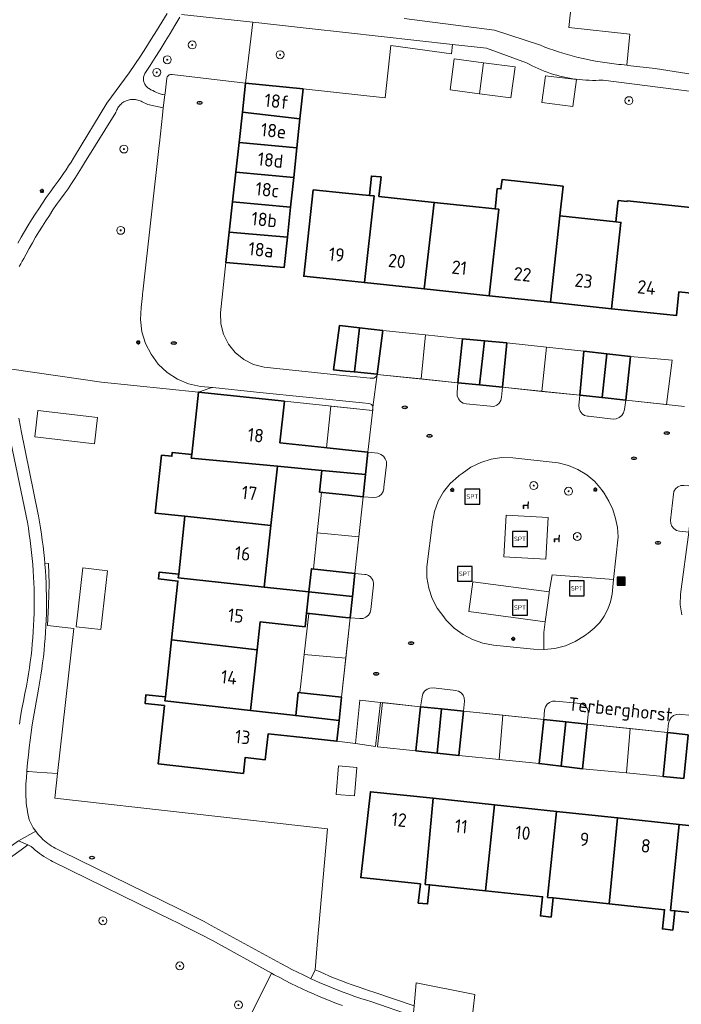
# Model space of a CAD drawing. Header units: metres. Extents: x 152610 to 160096, y 456114 to 462495.
# Tile 416 of 656: x 157108 to 157174, y 460548 to 460647. Entities that reach past the tile are written whole.
import ezdxf
from ezdxf.enums import TextEntityAlignment as Align

# ---------------------------------------------------------------- set-up
doc = ezdxf.new("R2010")
doc.units = ezdxf.units.M
doc.header["$LTSCALE"] = 0.5
doc.layers.get('0').update_dxf_attribs({"linetype": 'CONTINUOUS'})
for name, color, linetype, lineweight in [('B-PV-GR-BEPLANTING_CULTUUR_BODEMBEDEKKER-GV', 251, 'CONTINUOUS', 18), ('B-PV-GR-BEPLANTING_CULTUUR_BOSPLANTSOEN-GV', 251, 'CONTINUOUS', 18), ('B-PV-GR-BEPLANTING_CULTUUR_HEESTERS-GV', 251, 'CONTINUOUS', 18), ('B-PV-GR-BOOM-S', 251, 'CONTINUOUS', 25), ('B-PV-GR-HAAG-GV', 251, 'CONTINUOUS', 13), ('B-PV-IE-MEUBILAIR-S', 251, 'CONTINUOUS', 25), ('B-PV-IE-MEUBILAIR_WEGMEUBILAIR-S', 251, 'CONTINUOUS', 25), ('B-PV-IE-MEUBILAIR_WEGMEUBILAIR_AFVALBAK-S', 251, 'CONTINUOUS', 25), ('B-PV-OG-BEBOUWING-GV', 6, 'CONTINUOUS', 35), ('B-PV-OG-BEBOUWING-T18', 1, 'CONTINUOUS', 18), ('B-PV-OG-BEBOUWING_OVERBOUWING-GV', 251, 'CONTINUOUS', 18), ('B-PV-OG-BEBOUWING_SCHUUR-GV', 251, 'CONTINUOUS', 18), ('B-PV-OG-TERREIN_BEGROEID-GV', 251, 'CONTINUOUS', 18), ('B-PV-OG-TOPOGRAFIE-T18', 1, 'CONTINUOUS', 18), ('B-PV-VH-GESLOTENVERHARDING_KUNSTSTOF-GV', 251, 'CONTINUOUS', 18), ('B-PV-VH-ONVERHARD-GV', 251, 'CONTINUOUS', 18), ('B-PV-VH-ONVERHARD_ZAND-GV', 251, 'CONTINUOUS', 18), ('B-PV-VH-OPENVERHARDING_BETONSTRAATSTEEN-GV', 251, 'CONTINUOUS', 18), ('B-PV-VH-OPENVERHARDING_TEGEL-GV', 251, 'CONTINUOUS', 18)]:
    doc.layers.add(name, color=color, linetype=linetype, lineweight=lineweight)
doc.styles.add('NLCS-ISO', font='NLCS-ISO.ttf')
doc.styles.add('NLCS-ISO-M750-T18', font='NLCS-ISO.ttf', dxfattribs={"height": 1.35})

# ---------------------------------------------------------------- blocks, each defined once
blk = doc.blocks.new('SIE-WEG_AFVALBAK-SO')
h = blk.add_hatch(color=256)
h.dxf.hatch_style = 1
h.paths.add_polyline_path([(-1.5, -1.5), (1.5, -1.5), (1.5, 1.5), (-1.5, 1.5)])
for points in [[(-2, -2), (2, -2), (2, 2), (-2, 2)], [(-1.5, -1.5), (1.5, -1.5), (1.5, 1.5), (-1.5, 1.5)]]:
    blk.add_lwpolyline(points, close=True)
blk = doc.blocks.new('SIE-MEUBILAIR_PAAL_LICHTMAST-SO')
for points in [[(-0.62, 0), (-1, 0)], [(-0.71, 0.71), (-0.44, 0.44)], [(0, 1), (0, 0.62)], [(0.44, 0.44), (0.71, 0.71)], [(1, 0), (0.62, 0)], [(-0.71, -0.71), (-0.44, -0.44)], [(0, -0.62), (0, -1)], [(0.44, -0.44), (0.71, -0.71)]]:
    blk.add_lwpolyline(points)
blk.add_circle((0, 0), 0.5)
blk = doc.blocks.new('SIE-MEUBILAIR_PUT_RIOOLPUT-SO')
blk.add_ellipse((0, 0), major_axis=(1.25, 0), ratio=0.54)
at = {"style": 'NLCS-ISO'}
blk.add_text('ri', height=0.75, dxfattribs=at).set_placement((-0.04, 0.07), align=Align.MIDDLE_CENTER)
blk = doc.blocks.new('SIE-WEG_ZITBANK-SO')
at = {"color": 0, "linetype": 'ByBlock', "lineweight": 18}
blk.add_lwpolyline([(-0.91, -1.63), (-0.91, -0.2), (1.09, -0.2), (1.09, -1.63), (1.29, -1.63), (1.29, -0.21), (1.54, 1.78), (1.33, 1.78), (1.11, 0), (-1.11, 0), (-1.11, -1.63)], close=True, dxfattribs=at)
blk = doc.blocks.new('SIE-WEG_SPEELTOESTEL-SO')
at = {"flags": 128}
blk.add_lwpolyline([(-3.75, -3.75), (3.75, -3.75), (3.75, 3.75), (-3.75, 3.75)], close=True, dxfattribs=at)
at = {"style": 'NLCS-ISO'}
blk.add_text('SPT', height=2.25, dxfattribs=at).set_placement((0, 0), align=Align.MIDDLE_CENTER)
blk = doc.blocks.new('SGR-BOOM_GBKN-SO')
at = {"linetype": 'ByBlock', "lineweight": 18}
h = blk.add_hatch(color=0, dxfattribs=at)
h.dxf.hatch_style = 1
edge = h.paths.add_edge_path()
edge.add_arc((0, 0), 0.25, 0, 360)
at = {"color": 0, "linetype": 'ByBlock', "lineweight": 18}
for radius in [2, 0.25]:
    blk.add_circle((0, 0), radius, dxfattribs=at)
at = {"color": 0, "linetype": 'ByBlock', "lineweight": 18, "style": 'NLCS-ISO'}
blk.add_attdef('SOORT', (2.5, 0), '', height=1.5, dxfattribs=at)

msp = doc.modelspace()

# ---------------------------------------------------------------- linework, layer by layer
at = {"layer": 'B-PV-GR-BEPLANTING_CULTUUR_BODEMBEDEKKER-GV', "flags": 128}
for points in [[(157153.905, 460610.454), (157151.735, 460610.679), (157151.65, 460609.681), (157151.66, 460609.354), (157151.777, 460609.049), (157151.988, 460608.799), (157152.269, 460608.632), (157152.572, 460608.569), (157155.332, 460608.289), (157155.637, 460608.406), (157155.888, 460608.616), (157156.055, 460608.897), (157156.122, 460609.217), (157156.207, 460610.216)], [(157166.211, 460609.182), (157163.98, 460609.413), (157163.887, 460608.396), (157163.904, 460608.089), (157164.013, 460607.802), (157164.206, 460607.563), (157164.462, 460607.394), (157164.759, 460607.313), (157164.853, 460607.303), (157167.324, 460607.003), (157167.644, 460607.035), (157167.946, 460607.188), (157168.194, 460607.387), (157168.367, 460607.654), (157168.482, 460607.982), (157168.591, 460608.937)], [(157143.683, 460603.587), (157142.687, 460603.695), (157142.446, 460601.458), (157142.205, 460599.215), (157143.24, 460599.124), (157143.542, 460599.162), (157143.819, 460599.286), (157144.048, 460599.487), (157144.207, 460599.746), (157144.283, 460600.04), (157144.298, 460600.186), (157144.562, 460602.43), (157144.547, 460602.741), (157144.438, 460603.034), (157144.244, 460603.278), (157143.985, 460603.451)], [(157175.432, 460600.273), (157174.447, 460600.353), (157174.134, 460600.329), (157173.844, 460600.209), (157173.606, 460600.005), (157173.442, 460599.737), (157173.383, 460599.486), (157173.1, 460596.848), (157173.119, 460596.538), (157173.232, 460596.249), (157173.426, 460596.007), (157173.685, 460595.835), (157173.983, 460595.75), (157174.934, 460595.639), (157175.186, 460597.991)], [(157142.366, 460591.407), (157141.377, 460591.51), (157141.128, 460589.188), (157140.897, 460587.04), (157141.887, 460586.968), (157142.201, 460586.987), (157142.493, 460587.102), (157142.735, 460587.303), (157142.904, 460587.568), (157142.981, 460587.873), (157143.25, 460590.316), (157143.257, 460590.404), (157143.255, 460590.492), (157143.246, 460590.58), (157143.229, 460590.667), (157143.204, 460590.752), (157143.171, 460590.834), (157143.131, 460590.913), (157143.085, 460590.988), (157143.031, 460591.058), (157142.972, 460591.124), (157142.907, 460591.183), (157142.836, 460591.237), (157142.761, 460591.284), (157142.683, 460591.324), (157142.6, 460591.357), (157142.516, 460591.382), (157142.429, 460591.399)], [(157167.372, 460590.897), (157161.192, 460591.355), (157160.909, 460589.64), (157160.89, 460589.524), (157160.499, 460586.645), (157160.351, 460585.56), (157160.365, 460583.85), (157160.4, 460583.848), (157161.478, 460583.96), (157162.529, 460584.231), (157163.527, 460584.656), (157164.451, 460585.224), (157164.627, 460585.351), (157164.817, 460585.503), (157165.433, 460586.005), (157165.979, 460586.571), (157166.44, 460587.21), (157166.804, 460587.908), (157167.065, 460588.651), (157167.217, 460589.424)], [(157151.255, 460579.768), (157149.237, 460579.988), (157148.923, 460579.977), (157148.628, 460579.867), (157148.382, 460579.671), (157148.211, 460579.407), (157148.132, 460579.102), (157147.98, 460578.109), (157150.071, 460577.889), (157152.3, 460577.654), (157152.389, 460578.673), (157152.369, 460578.985), (157152.252, 460579.275), (157152.049, 460579.513), (157151.781, 460579.675), (157151.477, 460579.744)], [(157163.7, 460578.451), (157161.547, 460578.668), (157161.237, 460578.654), (157160.946, 460578.545), (157160.703, 460578.351), (157160.532, 460578.092), (157160.449, 460577.793), (157160.354, 460576.81), (157162.561, 460576.578), (157164.734, 460576.35), (157164.832, 460577.333), (157164.817, 460577.647), (157164.704, 460577.94), (157164.504, 460578.183), (157164.238, 460578.351), (157163.933, 460578.427)], [(157174.242, 460577.336), (157173.989, 460577.36), (157173.681, 460577.335), (157173.394, 460577.22), (157173.155, 460577.024), (157172.986, 460576.765), (157172.901, 460576.468), (157172.806, 460575.505), (157174.86, 460575.29), (157177.151, 460575.05), (157177.23, 460576.032), (157177.21, 460576.343), (157177.094, 460576.632), (157176.895, 460576.872), (157176.632, 460577.038), (157176.33, 460577.116)]]:
    msp.add_lwpolyline(points, close=True, dxfattribs=at)
at = {"layer": 'B-PV-GR-BEPLANTING_CULTUUR_BOSPLANTSOEN-GV', "flags": 128}
for points in [[(157146.323, 460647.285), (157155.396, 460646.131), (157160.033, 460644.595), (157160.479, 460644.421), (157160.927, 460644.255), (157161.378, 460644.096), (157161.832, 460643.945), (157162.289, 460643.801), (157162.747, 460643.665), (157163.208, 460643.536), (157163.671, 460643.416), (157164.136, 460643.303), (157164.603, 460643.198), (157165.071, 460643.101), (157165.541, 460643.011), (157166.012, 460642.93), (157166.485, 460642.856), (157166.959, 460642.79), (157167.434, 460642.732), (157167.91, 460642.683), (157168.178, 460642.658), (157168.694, 460642.595), (157169.006, 460645.721), (157162.874, 460646.373), (157163.839, 460655.455)], [(157123.776, 460647.409), (157123.296, 460646.59), (157122.81, 460645.774), (157122.316, 460644.963), (157121.816, 460644.156), (157121.309, 460643.354), (157120.795, 460642.555), (157120.275, 460641.761), (157120.233, 460641.676), (157120.198, 460641.588), (157120.171, 460641.498), (157120.151, 460641.405), (157120.14, 460641.311), (157120.136, 460641.217), (157120.14, 460641.122), (157120.153, 460641.028), (157120.173, 460640.936), (157120.201, 460640.846), (157120.236, 460640.758), (157120.279, 460640.674), (157120.329, 460640.593), (157120.385, 460640.517), (157120.448, 460640.446), (157120.516, 460640.381), (157120.59, 460640.321), (157120.668, 460640.268), (157120.72, 460640.238), (157120.893, 460640.135), (157121.07, 460640.039), (157121.251, 460639.949), (157121.435, 460639.868), (157121.622, 460639.793), (157121.812, 460639.726), (157122.005, 460639.667), (157122.061, 460639.651), (157122.285, 460639.629), (157122.303, 460639.783), (157122.496, 460641.276), (157122.534, 460641.414), (157122.616, 460641.533), (157122.732, 460641.618), (157122.87, 460641.661), (157123.014, 460641.656), (157130.397, 460640.805), (157131.131, 460646.907), (157123.945, 460647.702)], [(157106.911, 460612.04), (157115.916, 460610.721), (157125.662, 460609.731), (157126.795, 460610.139), (157127.091, 460610.208), (157125.867, 460610.28), (157124.675, 460610.562), (157123.55, 460611.047), (157122.525, 460611.718), (157121.631, 460612.557), (157120.896, 460613.537), (157120.342, 460614.63), (157119.984, 460615.802), (157119.834, 460617.018), (157119.897, 460618.242), (157120.037, 460619.446), (157120.056, 460619.619), (157120.063, 460619.805), (157121.715, 460634.538), (157121.741, 460634.751), (157121.739, 460634.761), (157122.052, 460637.585), (157122.133, 460638.295), (157120.571, 460638.647), (157120.01, 460638.912), (157119.904, 460638.969), (157119.795, 460639.019), (157119.682, 460639.062), (157119.567, 460639.097), (157119.45, 460639.124), (157119.331, 460639.143), (157119.212, 460639.155), (157119.091, 460639.158), (157118.971, 460639.154), (157118.851, 460639.141), (157118.733, 460639.121), (157118.616, 460639.093), (157118.501, 460639.057), (157118.389, 460639.013), (157118.28, 460638.962), (157118.174, 460638.905), (157118.073, 460638.84), (157117.976, 460638.768), (157117.885, 460638.69), (157117.798, 460638.607), (157117.717, 460638.518), (157117.643, 460638.423), (157117.575, 460638.324), (157117.513, 460638.221), (157117.459, 460638.113), (157117.412, 460638.003), (157117.372, 460637.889), (157117.361, 460637.853), (157114.213, 460632.776), (157113.922, 460632.289), (157113.591, 460631.751), (157113.254, 460631.218), (157112.911, 460630.689), (157112.56, 460630.165), (157112.172, 460629.642), (157111.79, 460629.114), (157111.415, 460628.582), (157111.046, 460628.045), (157110.684, 460627.503), (157110.329, 460626.957), (157109.98, 460626.407), (157109.639, 460625.852), (157109.304, 460625.294), (157108.975, 460624.731), (157108.654, 460624.164), (157108.34, 460623.594), (157108.103, 460623.152), (157107.949, 460622.896), (157107.803, 460622.636), (157107.663, 460622.372)], [(157126.943, 460539.144), (157133.012, 460551.312), (157127.063, 460554.612), (157125.819, 460555.251), (157124.571, 460555.883), (157123.32, 460556.507), (157123.149, 460556.592), (157110.997, 460562.538), (157110.821, 460562.631), (157110.586, 460562.764), (157110.355, 460562.904), (157110.128, 460563.05), (157109.905, 460563.203), (157109.687, 460563.363), (157109.474, 460563.529), (157109.266, 460563.701), (157109.063, 460563.88), (157108.865, 460564.064), (157108.526, 460564.207), (157107.833, 460563.709), (157085.543, 460547.7)]]:
    msp.add_lwpolyline(points, dxfattribs=at)
for points in [[(157136.789, 460646.281), (157131.131, 460646.907), (157130.397, 460640.805), (157136.171, 460640.222), (157144.41, 460639.325), (157144.997, 460644.592), (157151.08, 460643.729), (157151.203, 460644.685), (157140.441, 460645.876)], [(157109.317, 460565.585), (157109.449, 460565.411), (157109.588, 460565.243), (157109.733, 460565.079), (157109.884, 460564.921), (157110.04, 460564.768), (157110.202, 460564.621), (157110.37, 460564.481), (157110.542, 460564.346), (157110.719, 460564.218), (157110.901, 460564.096), (157111.087, 460563.982), (157111.277, 460563.874), (157111.471, 460563.773), (157111.668, 460563.679), (157111.869, 460563.592), (157111.942, 460563.563), (157123.751, 460557.744), (157124.011, 460557.618), (157124.752, 460557.252), (157125.488, 460556.879), (157126.222, 460556.499), (157126.951, 460556.111), (157127.677, 460555.717), (157133.942, 460552.288), (157134.493, 460551.991), (157135.048, 460551.701), (157135.606, 460551.417), (157136.168, 460551.141), (157136.733, 460550.873), (157136.97, 460550.764), (157137.388, 460551.672), (157137.592, 460554.171), (157138.627, 460565.839), (157111.238, 460568.898), (157111.516, 460571.383), (157109.42, 460571.53), (157108.583, 460571.589), (157108.46, 460571.598), (157108.424, 460571.602), (157108.373, 460570.97), (157108.344, 460570.657), (157108.323, 460570.343), (157108.31, 460570.029), (157108.305, 460569.714), (157108.308, 460569.4), (157108.318, 460569.086), (157108.337, 460568.772), (157108.364, 460568.458), (157108.399, 460568.146), (157108.442, 460567.834), (157108.492, 460567.524), (157108.551, 460567.215), (157108.617, 460566.907), (157108.662, 460566.719), (157108.753, 460566.521), (157108.852, 460566.326), (157108.958, 460566.134), (157109.071, 460565.947), (157109.19, 460565.764)], [(157147.226, 460546.998), (157148.331, 460546.618), (157149.678, 460546.199), (157151.027, 460545.788), (157152.378, 460545.384), (157153.002, 460545.202), (157153.108, 460546.213), (157153.419, 460549.167), (157147.537, 460550.352), (157147.321, 460548.022)]]:
    msp.add_lwpolyline(points, close=True, dxfattribs=at)
at = {"layer": 'B-PV-GR-BEPLANTING_CULTUUR_HEESTERS-GV', "flags": 128}
for points in [[(157131.504, 460609.742), (157127.091, 460610.208), (157126.795, 460610.139), (157125.662, 460609.731), (157134.316, 460608.814), (157138.74, 460608.354), (157143.134, 460607.898), (157143.138, 460607.905), (157143.142, 460607.912), (157143.146, 460607.92), (157143.15, 460607.927), (157143.153, 460607.934), (157143.157, 460607.942), (157143.16, 460607.949), (157143.164, 460607.957), (157143.167, 460607.964), (157143.17, 460607.972), (157143.173, 460607.979), (157143.175, 460607.987), (157143.179, 460607.995), (157143.18, 460608.003), (157143.19, 460608.083), (157143.188, 460608.231), (157143.139, 460608.369), (157143.049, 460608.485), (157142.925, 460608.566), (157142.783, 460608.603), (157142.136, 460608.659)], [(157108.424, 460571.602), (157108.46, 460571.598), (157108.583, 460571.589), (157109.42, 460571.53), (157111.516, 460571.383), (157113.146, 460585.96), (157110.503, 460586.265), (157110.611, 460588.324), (157110.646, 460590.457), (157110.607, 460592.502), (157110.224, 460592.545), (157110.237, 460592.391), (157110.282, 460591.774), (157110.32, 460591.157), (157110.35, 460590.539), (157110.371, 460589.92), (157110.385, 460589.302), (157110.391, 460588.683), (157110.388, 460588.064), (157110.378, 460587.446), (157110.36, 460586.827), (157110.333, 460586.209), (157110.299, 460585.591), (157110.257, 460584.974), (157110.206, 460584.357), (157110.148, 460583.741), (157110.082, 460583.126), (157110.008, 460582.512), (157109.926, 460581.899), (157109.836, 460581.286), (157109.738, 460580.676), (157109.632, 460580.066), (157109.483, 460579.312), (157109.343, 460578.556), (157109.21, 460577.799), (157109.085, 460577.041), (157108.968, 460576.282), (157108.859, 460575.521), (157108.757, 460574.759), (157108.664, 460573.996), (157108.579, 460573.233), (157108.501, 460572.468), (157108.432, 460571.703)]]:
    msp.add_lwpolyline(points, close=True, dxfattribs=at)
at = {"layer": 'B-PV-GR-HAAG-GV', "flags": 128}
msp.add_lwpolyline([(157147.321, 460548.022), (157143.293, 460549.408), (157142.865, 460549.543), (157142.28, 460549.734), (157141.7, 460549.931), (157141.122, 460550.137), (157140.547, 460550.35), (157139.974, 460550.57), (157139.404, 460550.797), (157138.838, 460551.032), (157138.274, 460551.274), (157137.714, 460551.522), (157137.388, 460551.672), (157136.97, 460550.764), (157137.302, 460550.611), (157137.874, 460550.357), (157138.45, 460550.11), (157139.028, 460549.871), (157139.609, 460549.639), (157140.194, 460549.414), (157140.781, 460549.197), (157141.371, 460548.987), (157141.964, 460548.785), (157142.559, 460548.591), (157142.98, 460548.458), (157147.226, 460546.998)], dxfattribs=at)
at = {"layer": 'B-PV-OG-BEBOUWING-GV', "flags": 128}
for points in [[(157136.171, 460640.222), (157130.397, 460640.805), (157130.076, 460637.882), (157135.853, 460637.206)], [(157135.853, 460637.206), (157130.076, 460637.882), (157129.741, 460634.835), (157135.545, 460634.291)], [(157135.545, 460634.291), (157129.741, 460634.835), (157129.413, 460631.852), (157135.23, 460631.307)], [(157135.23, 460631.307), (157129.413, 460631.852), (157129.085, 460628.87), (157134.915, 460628.324)], [(157144.011, 460631.365), (157143.044, 460631.455), (157142.85, 460629.506), (157143.309, 460629.457), (157142.338, 460620.742), (157148.343, 460620.107), (157149.351, 460628.809), (157143.8, 460629.404)], [(157162.3, 460630.435), (157156.164, 460631.094), (157156.062, 460630.163), (157155.69, 460630.2), (157155.5, 460628.429), (157155.47, 460628.152), (157155.838, 460628.113), (157154.886, 460619.416), (157161.033, 460618.766), (157161.976, 460627.453)], [(157140.441, 460629.745), (157137.197, 460630.067), (157136.238, 460621.386), (157140.441, 460620.942), (157142.338, 460620.742), (157143.309, 460629.457), (157142.85, 460629.506)], [(157134.915, 460628.324), (157129.085, 460628.87), (157128.748, 460625.806), (157134.596, 460625.307)], [(157168.746, 460628.897), (157167.842, 460628.987), (157167.782, 460628.429), (157167.612, 460626.848), (157168.115, 460626.794), (157167.177, 460618.117), (157173.684, 460617.429), (157173.934, 460619.816), (157175.804, 460619.622), (157176.715, 460628.123), (157173.869, 460628.429), (157168.754, 460628.978)], [(157152.891, 460628.429), (157149.351, 460628.809), (157148.343, 460620.107), (157154.886, 460619.416), (157155.838, 460628.113), (157155.47, 460628.152)], [(157167.612, 460626.848), (157161.976, 460627.453), (157161.033, 460618.766), (157167.177, 460618.117), (157168.115, 460626.794)], [(157134.596, 460625.307), (157128.748, 460625.806), (157128.414, 460622.765), (157134.275, 460622.265)], [(157140.441, 460616.352), (157139.82, 460616.42), (157139.239, 460611.969), (157140.441, 460611.846), (157141.335, 460611.756), (157141.831, 460616.2)], [(157144.18, 460615.943), (157141.831, 460616.2), (157141.335, 460611.756), (157143.635, 460611.526)], [(157154.39, 460614.888), (157152.198, 460615.091), (157151.735, 460610.679), (157153.905, 460610.454)], [(157156.657, 460614.678), (157154.39, 460614.888), (157153.905, 460610.454), (157156.207, 460610.216)], [(157166.687, 460613.584), (157164.387, 460613.835), (157163.98, 460609.413), (157166.211, 460609.182)], [(157169.061, 460613.324), (157166.687, 460613.584), (157166.211, 460609.182), (157168.591, 460608.937)], [(157134.316, 460608.814), (157125.662, 460609.731), (157124.982, 460603.465), (157124.942, 460603.098), (157133.595, 460602.287), (157138.064, 460601.869), (157142.446, 460601.458), (157142.687, 460603.695), (157140.441, 460603.937), (157138.309, 460604.166), (157133.855, 460604.645)], [(157124.982, 460603.465), (157123.034, 460603.675), (157122.991, 460603.281), (157121.955, 460603.378), (157121.325, 460597.57), (157124.308, 460597.254), (157132.937, 460596.34), (157133.595, 460602.287), (157124.942, 460603.098)], [(157142.446, 460601.458), (157138.064, 460601.869), (157137.831, 460599.687), (157140.441, 460599.405), (157142.205, 460599.215)], [(157132.937, 460596.34), (157124.308, 460597.254), (157123.676, 460591.426), (157123.636, 460591.059), (157132.252, 460590.138)], [(157136.761, 460589.655), (157132.252, 460590.138), (157123.636, 460591.059), (157123.676, 460591.426), (157121.726, 460591.637), (157121.652, 460590.955), (157123.602, 460590.744), (157122.961, 460584.829), (157131.555, 460583.838), (157131.863, 460586.624), (157136.375, 460586.138), (157136.522, 460587.51), (157136.532, 460587.509)], [(157140.441, 460591.611), (157137.009, 460591.979), (157136.761, 460589.655), (157141.128, 460589.188), (157141.377, 460591.51)], [(157141.128, 460589.188), (157136.761, 460589.655), (157136.532, 460587.509), (157140.441, 460587.089), (157140.897, 460587.04)], [(157131.555, 460583.838), (157122.961, 460584.829), (157122.339, 460579.096), (157122.295, 460578.694), (157130.879, 460577.725)], [(157140.043, 460579.072), (157135.683, 460579.541), (157135.435, 460577.211), (157139.79, 460576.72)], [(157122.339, 460579.096), (157120.387, 460579.308), (157120.293, 460578.435), (157122.245, 460578.222), (157121.611, 460572.374), (157130.181, 460571.405), (157130.356, 460572.989), (157132.375, 460572.773), (157132.655, 460575.378), (157135.21, 460575.103), (157139.567, 460574.635), (157139.79, 460576.72), (157135.435, 460577.211), (157130.879, 460577.725), (157122.295, 460578.694)], [(157150.071, 460577.889), (157147.98, 460578.109), (157147.512, 460573.655), (157149.661, 460573.429)], [(157152.3, 460577.654), (157150.071, 460577.889), (157149.661, 460573.429), (157151.831, 460573.201)], [(157162.561, 460576.578), (157160.354, 460576.81), (157159.891, 460572.382), (157162.103, 460572.121)], [(157164.734, 460576.35), (157162.561, 460576.578), (157162.103, 460572.121), (157164.264, 460571.867)], [(157174.86, 460575.29), (157172.806, 460575.505), (157172.344, 460571.092), (157174.42, 460570.882)], [(157149.244, 460568.897), (157142.933, 460569.566), (157141.968, 460560.937), (157147.957, 460560.3), (157147.75, 460558.373), (157148.681, 460558.274), (157148.887, 460560.202), (157148.448, 460560.249)], [(157155.409, 460568.244), (157149.244, 460568.897), (157148.448, 460560.249), (157148.887, 460560.202), (157154.508, 460559.605)], [(157161.638, 460567.584), (157155.409, 460568.244), (157154.508, 460559.605), (157160.234, 460558.998), (157160.028, 460557.068), (157161.088, 460556.955), (157161.294, 460558.885), (157160.751, 460558.943)], [(157167.782, 460566.933), (157161.638, 460567.584), (157160.751, 460558.943), (157161.294, 460558.885), (157166.932, 460558.287)], [(157173.96, 460566.279), (157167.782, 460566.933), (157166.932, 460558.287), (157172.493, 460557.697), (157172.287, 460555.764), (157173.324, 460555.654), (157173.531, 460557.587), (157173.097, 460557.633)], [(157180.261, 460565.611), (157173.96, 460566.279), (157173.097, 460557.633), (157173.531, 460557.587), (157179.264, 460556.979)]]:
    msp.add_lwpolyline(points, close=True, dxfattribs=at)
at = {"layer": 'B-PV-OG-BEBOUWING_OVERBOUWING-GV', "flags": 128}
for points in [[(157157.47, 460642.426), (157154.319, 460642.85), (157153.911, 460639.727), (157157.049, 460639.304)], [(157148.055, 460611.058), (157148.477, 460615.486), (157144.18, 460615.943), (157143.635, 460611.526), (157143.634, 460611.514)], [(157152.198, 460615.091), (157148.477, 460615.486), (157148.055, 460611.058), (157151.735, 460610.679)], [(157160.16, 460609.808), (157160.62, 460614.246), (157156.657, 460614.678), (157156.207, 460610.216)], [(157164.387, 460613.835), (157160.62, 460614.246), (157160.16, 460609.808), (157163.98, 460609.413)], [(157173.27, 460612.928), (157169.061, 460613.324), (157168.591, 460608.937), (157172.692, 460608.482)], [(157143.134, 460607.898), (157138.975, 460608.33), (157138.519, 460604.143), (157140.441, 460603.937), (157142.687, 460603.695), (157143.179, 460607.995)], [(157137.593, 460595.572), (157141.771, 460595.179), (157142.205, 460599.215), (157140.441, 460599.405), (157138.029, 460599.666)], [(157141.771, 460595.179), (157137.593, 460595.572), (157137.207, 460591.958), (157140.441, 460591.611), (157141.377, 460591.51)], [(157116.517, 460591.779), (157114.05, 460592.056), (157113.384, 460586.137), (157115.851, 460585.86)], [(157140.462, 460582.98), (157140.897, 460587.04), (157140.441, 460587.089), (157136.754, 460587.485), (157136.277, 460583.339)], [(157140.462, 460582.98), (157136.277, 460583.339), (157135.838, 460579.524), (157140.043, 460579.072)], [(157147.98, 460578.109), (157144.141, 460578.516), (157143.664, 460574.087), (157147.512, 460573.655)], [(157155.881, 460572.789), (157156.235, 460577.242), (157152.3, 460577.654), (157151.831, 460573.201)], [(157160.354, 460576.81), (157156.235, 460577.242), (157155.881, 460572.789), (157159.891, 460572.382)], [(157168.689, 460571.443), (157169.037, 460575.9), (157164.734, 460576.35), (157164.264, 460571.867)], [(157172.806, 460575.505), (157169.037, 460575.9), (157168.689, 460571.443), (157172.344, 460571.092)]]:
    msp.add_lwpolyline(points, close=True, dxfattribs=at)
at = {"layer": 'B-PV-OG-BEBOUWING_SCHUUR-GV', "flags": 128}
for points in [[(157153.911, 460639.727), (157154.319, 460642.85), (157151.365, 460643.249), (157150.944, 460640.127)], [(157163.637, 460641.156), (157160.522, 460641.536), (157160.178, 460638.832), (157163.293, 460638.452)], [(157115.52, 460607.185), (157109.514, 460607.874), (157109.21, 460605.225), (157115.224, 460604.536)], [(157141.56, 460572.002), (157139.726, 460572.148), (157139.498, 460569.282), (157141.332, 460569.136)]]:
    msp.add_lwpolyline(points, close=True, dxfattribs=at)
at = {"layer": 'B-PV-OG-TERREIN_BEGROEID-GV', "flags": 128}
for points in [[(157107.501, 460624.712), (157107.836, 460625.299), (157108.177, 460625.882), (157108.526, 460626.461), (157108.882, 460627.035), (157109.244, 460627.606), (157109.613, 460628.172), (157109.989, 460628.733), (157110.372, 460629.29), (157110.761, 460629.843), (157111.156, 460630.391), (157111.558, 460630.934), (157111.831, 460631.311), (157112.098, 460631.693), (157112.358, 460632.08), (157112.612, 460632.47), (157112.859, 460632.865), (157113.099, 460633.265), (157113.197, 460633.433), (157116.44, 460638.786), (157118.707, 460641.823), (157119.27, 460642.663), (157119.826, 460643.507), (157120.376, 460644.356), (157120.919, 460645.209), (157121.455, 460646.066), (157121.985, 460646.927), (157122.507, 460647.793)], [(157107.666, 460576.341), (157107.795, 460577.113), (157107.932, 460577.884), (157108.076, 460578.654), (157108.229, 460579.422), (157108.389, 460580.188), (157108.495, 460580.791), (157108.594, 460581.396), (157108.685, 460582.002), (157108.768, 460582.609), (157108.843, 460583.218), (157108.91, 460583.827), (157108.969, 460584.437), (157109.02, 460585.047), (157109.063, 460585.659), (157109.098, 460586.271), (157109.125, 460586.883), (157109.144, 460587.495), (157109.155, 460588.108), (157109.158, 460588.721), (157109.153, 460589.334), (157109.14, 460589.946), (157109.119, 460590.559), (157109.09, 460591.171), (157109.054, 460591.782), (157109.009, 460592.394), (157108.956, 460593.004), (157108.895, 460593.614), (157108.826, 460594.223), (157108.749, 460594.831), (157108.665, 460595.438), (157108.572, 460596.044), (157108.472, 460596.648), (157108.363, 460597.251), (157108.356, 460597.291), (157106.623, 460605.675)], [(157140.138, 460548.07), (157139.548, 460548.287), (157138.962, 460548.513), (157138.378, 460548.745), (157137.797, 460548.985), (157137.22, 460549.233), (157136.645, 460549.488), (157136.074, 460549.75), (157135.506, 460550.019), (157134.942, 460550.296), (157134.381, 460550.579), (157133.824, 460550.87), (157133.271, 460551.168), (157133.012, 460551.312), (157126.943, 460539.144)]]:
    msp.add_lwpolyline(points, dxfattribs=at)
for points in [[(157157.256, 460603.13), (157156.16, 460603.147), (157155.074, 460602.993), (157154.026, 460602.671), (157153.042, 460602.188), (157152.144, 460601.558), (157151.954, 460601.417), (157151.873, 460601.35), (157151.778, 460601.271), (157150.962, 460600.549), (157150.277, 460599.702), (157149.742, 460598.753), (157149.372, 460597.728), (157149.177, 460596.656), (157148.62, 460592.182), (157148.62, 460591.089), (157148.796, 460590.01), (157149.142, 460588.973), (157149.649, 460588.005), (157150.305, 460587.13), (157150.46, 460586.925), (157150.599, 460586.78), (157151.37, 460586.011), (157152.247, 460585.366), (157153.211, 460584.859), (157154.24, 460584.502), (157155.31, 460584.301), (157159.316, 460583.897), (157160.365, 460583.85), (157160.351, 460585.56), (157160.499, 460586.645), (157152.83, 460587.681), (157153.238, 460590.651), (157160.909, 460589.64), (157161.192, 460591.355), (157167.372, 460590.897), (157167.823, 460595.18), (157167.756, 460596.113), (157167.58, 460597.031), (157167.297, 460597.923), (157166.91, 460598.774), (157166.425, 460599.574), (157166.302, 460599.764), (157166.303, 460599.756), (157166.162, 460599.951), (157165.474, 460600.735), (157164.677, 460601.407), (157163.789, 460601.954), (157162.83, 460602.363), (157161.82, 460602.624)], [(157156.353, 460593.183), (157156.588, 460597.353), (157160.803, 460597.116), (157160.569, 460592.946)], [(157108.526, 460564.207), (157107.571, 460564.609), (157084.97, 460548.52), (157081.868, 460546.327), (157081.923, 460546.318), (157083.255, 460546.083), (157085.543, 460547.7), (157107.833, 460563.709)]]:
    msp.add_lwpolyline(points, close=True, dxfattribs=at)
at = {"layer": 'B-PV-VH-GESLOTENVERHARDING_KUNSTSTOF-GV', "flags": 128}
msp.add_lwpolyline([(157160.909, 460589.64), (157153.238, 460590.651), (157152.83, 460587.681), (157160.499, 460586.645), (157160.89, 460589.524)], close=True, dxfattribs=at)
at = {"layer": 'B-PV-VH-ONVERHARD-GV', "flags": 128}
msp.add_lwpolyline([(157147.321, 460548.022), (157143.293, 460549.408), (157142.865, 460549.543), (157142.28, 460549.734), (157141.7, 460549.931), (157141.122, 460550.137), (157140.547, 460550.35), (157139.974, 460550.57), (157139.404, 460550.797), (157138.838, 460551.032), (157138.274, 460551.274), (157137.714, 460551.522), (157137.388, 460551.672), (157136.97, 460550.764), (157137.302, 460550.611), (157137.874, 460550.357), (157138.45, 460550.11), (157139.028, 460549.871), (157139.609, 460549.639), (157140.194, 460549.414), (157140.781, 460549.197), (157141.371, 460548.987), (157141.964, 460548.785), (157142.559, 460548.591), (157142.98, 460548.458), (157147.226, 460546.998)], dxfattribs=at)
at = {"layer": 'B-PV-VH-ONVERHARD_ZAND-GV', "flags": 128}
msp.add_lwpolyline([(157160.803, 460597.116), (157156.588, 460597.353), (157156.353, 460593.183), (157160.569, 460592.946)], close=True, dxfattribs=at)
at = {"layer": 'B-PV-VH-OPENVERHARDING_BETONSTRAATSTEEN-GV', "flags": 128}
for points in [[(157143.188, 460608.231), (157143.634, 460611.514), (157143.562, 460611.348), (157143.437, 460611.219), (157143.277, 460611.14), (157143.098, 460611.121), (157142.92, 460611.136), (157139.518, 460611.483), (157132.259, 460612.245), (157131.197, 460612.523), (157130.217, 460613.018), (157129.365, 460613.71), (157128.678, 460614.566), (157128.187, 460615.548), (157127.914, 460616.612), (157127.873, 460617.709), (157128.414, 460622.765), (157128.748, 460625.806), (157129.085, 460628.87), (157129.413, 460631.852), (157129.741, 460634.835), (157130.076, 460637.882), (157130.397, 460640.805), (157123.014, 460641.656), (157122.87, 460641.661), (157122.732, 460641.618), (157122.616, 460641.533), (157122.534, 460641.414), (157122.496, 460641.276), (157122.303, 460639.783), (157122.285, 460639.629), (157122.133, 460638.295), (157122.052, 460637.585), (157121.739, 460634.761), (157121.741, 460634.751), (157121.715, 460634.538), (157120.063, 460619.805), (157120.056, 460619.619), (157120.037, 460619.446), (157119.897, 460618.242), (157119.834, 460617.018), (157119.984, 460615.802), (157120.342, 460614.63), (157120.896, 460613.537), (157121.631, 460612.557), (157122.525, 460611.718), (157123.55, 460611.047), (157124.675, 460610.562), (157125.867, 460610.28), (157127.091, 460610.208), (157131.504, 460609.742), (157142.136, 460608.659), (157142.783, 460608.603), (157142.925, 460608.566), (157143.049, 460608.485), (157143.139, 460608.369)], [(157167.372, 460590.897), (157167.217, 460589.424), (157167.065, 460588.651), (157166.804, 460587.908), (157166.44, 460587.21), (157165.979, 460586.571), (157165.433, 460586.005), (157164.817, 460585.503), (157164.627, 460585.351), (157164.451, 460585.224), (157163.527, 460584.656), (157162.529, 460584.231), (157161.478, 460583.96), (157160.4, 460583.848), (157160.365, 460583.85), (157159.316, 460583.897), (157155.31, 460584.301), (157154.24, 460584.502), (157153.211, 460584.859), (157152.247, 460585.366), (157151.37, 460586.011), (157150.599, 460586.78), (157150.46, 460586.925), (157150.305, 460587.13), (157149.649, 460588.005), (157149.142, 460588.973), (157148.796, 460590.01), (157148.62, 460591.089), (157148.62, 460592.182), (157149.177, 460596.656), (157149.372, 460597.728), (157149.742, 460598.753), (157150.277, 460599.702), (157150.962, 460600.549), (157151.778, 460601.271), (157151.873, 460601.35), (157151.954, 460601.417), (157152.144, 460601.558), (157153.042, 460602.188), (157154.026, 460602.671), (157155.074, 460602.993), (157156.16, 460603.147), (157157.256, 460603.13), (157161.82, 460602.624), (157162.83, 460602.363), (157163.789, 460601.954), (157164.677, 460601.407), (157165.474, 460600.735), (157166.162, 460599.951), (157166.303, 460599.756), (157166.302, 460599.764), (157166.425, 460599.574), (157166.91, 460598.774), (157167.297, 460597.923), (157167.58, 460597.031), (157167.756, 460596.113), (157167.823, 460595.18)]]:
    msp.add_lwpolyline(points, close=True, dxfattribs=at)
for points in [[(157174.515, 460608.28), (157168.591, 460608.937), (157168.482, 460607.982), (157168.367, 460607.654), (157168.194, 460607.387), (157167.946, 460607.188), (157167.644, 460607.035), (157167.324, 460607.003), (157164.853, 460607.303), (157164.759, 460607.313), (157164.462, 460607.394), (157164.206, 460607.563), (157164.013, 460607.802), (157163.904, 460608.089), (157163.887, 460608.396), (157163.98, 460609.413), (157156.207, 460610.216), (157156.122, 460609.217), (157156.055, 460608.897), (157155.888, 460608.616), (157155.637, 460608.406), (157155.332, 460608.289), (157152.572, 460608.569), (157152.269, 460608.632), (157151.988, 460608.799), (157151.777, 460609.049), (157151.66, 460609.354), (157151.65, 460609.681), (157151.735, 460610.679), (157143.634, 460611.514), (157143.188, 460608.231), (157143.19, 460608.083), (157143.18, 460608.003), (157143.179, 460607.995), (157142.687, 460603.695), (157143.683, 460603.587), (157143.985, 460603.451), (157144.244, 460603.278), (157144.438, 460603.034), (157144.547, 460602.741), (157144.562, 460602.43), (157144.298, 460600.186), (157144.283, 460600.04), (157144.207, 460599.746), (157144.048, 460599.487), (157143.819, 460599.286), (157143.542, 460599.162), (157143.24, 460599.124), (157142.205, 460599.215), (157141.377, 460591.51), (157142.366, 460591.407), (157142.429, 460591.399), (157142.516, 460591.382), (157142.6, 460591.357), (157142.683, 460591.324), (157142.761, 460591.284), (157142.836, 460591.237), (157142.907, 460591.183), (157142.972, 460591.124), (157143.031, 460591.058), (157143.085, 460590.988), (157143.131, 460590.913), (157143.171, 460590.834), (157143.204, 460590.752), (157143.229, 460590.667), (157143.246, 460590.58), (157143.255, 460590.492), (157143.257, 460590.404), (157143.25, 460590.316), (157142.981, 460587.873), (157142.904, 460587.568), (157142.735, 460587.303), (157142.493, 460587.102), (157142.201, 460586.987), (157141.887, 460586.968), (157140.897, 460587.04), (157140.043, 460579.072), (157139.79, 460576.72), (157139.567, 460574.635), (157141.446, 460574.404), (157141.892, 460578.754), (157143.948, 460578.536), (157147.98, 460578.109), (157148.132, 460579.102), (157148.211, 460579.407), (157148.382, 460579.671), (157148.628, 460579.867), (157148.923, 460579.977), (157149.237, 460579.988), (157151.255, 460579.768), (157151.477, 460579.744), (157151.781, 460579.675), (157152.049, 460579.513), (157152.252, 460579.275), (157152.369, 460578.985), (157152.389, 460578.673), (157152.3, 460577.654), (157160.354, 460576.81), (157160.449, 460577.793), (157160.532, 460578.092), (157160.703, 460578.351), (157160.946, 460578.545), (157161.237, 460578.654), (157161.547, 460578.668), (157163.7, 460578.451), (157163.933, 460578.427), (157164.238, 460578.351), (157164.504, 460578.183), (157164.704, 460577.94), (157164.817, 460577.647), (157164.832, 460577.333), (157164.734, 460576.35), (157172.806, 460575.505), (157172.901, 460576.468), (157172.986, 460576.765), (157173.155, 460577.024), (157173.394, 460577.22), (157173.681, 460577.335), (157173.989, 460577.36), (157174.242, 460577.336)], [(157174.244, 460587.351), (157174.069, 460588.355), (157174.102, 460589.422), (157174.934, 460595.639), (157173.983, 460595.75), (157173.685, 460595.835), (157173.426, 460596.007), (157173.232, 460596.249), (157173.119, 460596.538), (157173.1, 460596.848), (157173.383, 460599.486), (157173.442, 460599.737), (157173.606, 460600.005), (157173.844, 460600.209), (157174.134, 460600.329), (157174.447, 460600.353)]]:
    msp.add_lwpolyline(points, dxfattribs=at)
at = {"layer": 'B-PV-VH-OPENVERHARDING_TEGEL-GV', "flags": 128}
for points in [[(157122.507, 460647.793), (157121.985, 460646.927), (157121.455, 460646.066), (157120.919, 460645.209), (157120.376, 460644.356), (157119.826, 460643.507), (157119.27, 460642.663), (157118.707, 460641.823), (157116.44, 460638.786), (157113.197, 460633.433), (157113.099, 460633.265), (157112.859, 460632.865), (157112.612, 460632.47), (157112.358, 460632.08), (157112.098, 460631.693), (157111.831, 460631.311), (157111.558, 460630.934), (157111.156, 460630.391), (157110.761, 460629.843), (157110.372, 460629.29), (157109.989, 460628.733), (157109.613, 460628.172), (157109.244, 460627.606), (157108.882, 460627.035), (157108.526, 460626.461), (157108.177, 460625.882), (157107.836, 460625.299), (157107.501, 460624.712)], [(157123.945, 460647.702), (157131.131, 460646.907), (157136.789, 460646.281), (157140.441, 460645.876), (157151.203, 460644.685), (157154.62, 460644.307), (157158.618, 460642.849), (157158.907, 460642.69), (157159.2, 460642.537), (157159.497, 460642.392), (157159.797, 460642.253), (157160.1, 460642.123), (157160.406, 460641.999), (157160.716, 460641.883), (157161.028, 460641.775), (157161.342, 460641.674), (157161.659, 460641.581), (157161.978, 460641.495), (157162.299, 460641.417), (157162.622, 460641.348), (157162.946, 460641.285), (157163.272, 460641.231), (157163.599, 460641.185), (157163.927, 460641.146), (157164.256, 460641.116), (157164.585, 460641.093), (157164.915, 460641.079), (157165.246, 460641.072), (157165.576, 460641.074), (157165.906, 460641.083), (157166.236, 460641.101), (157166.312, 460641.106), (157179.677, 460639.379)], [(157107.663, 460622.372), (157107.803, 460622.636), (157107.949, 460622.896), (157108.103, 460623.152), (157108.34, 460623.594), (157108.654, 460624.164), (157108.975, 460624.731), (157109.304, 460625.294), (157109.639, 460625.852), (157109.98, 460626.407), (157110.329, 460626.957), (157110.684, 460627.503), (157111.046, 460628.045), (157111.415, 460628.582), (157111.79, 460629.114), (157112.172, 460629.642), (157112.56, 460630.165), (157112.911, 460630.689), (157113.254, 460631.218), (157113.591, 460631.751), (157113.922, 460632.289), (157114.213, 460632.776), (157117.361, 460637.853), (157117.372, 460637.889), (157117.412, 460638.003), (157117.459, 460638.113), (157117.513, 460638.221), (157117.575, 460638.324), (157117.643, 460638.423), (157117.717, 460638.518), (157117.798, 460638.607), (157117.885, 460638.69), (157117.976, 460638.768), (157118.073, 460638.84), (157118.174, 460638.905), (157118.28, 460638.962), (157118.389, 460639.013), (157118.501, 460639.057), (157118.616, 460639.093), (157118.733, 460639.121), (157118.851, 460639.141), (157118.971, 460639.154), (157119.091, 460639.158), (157119.212, 460639.155), (157119.331, 460639.143), (157119.45, 460639.124), (157119.567, 460639.097), (157119.682, 460639.062), (157119.795, 460639.019), (157119.904, 460638.969), (157120.01, 460638.912), (157120.571, 460638.647), (157122.133, 460638.295), (157122.285, 460639.629), (157122.061, 460639.651), (157122.005, 460639.667), (157121.812, 460639.726), (157121.622, 460639.793), (157121.435, 460639.868), (157121.251, 460639.949), (157121.07, 460640.039), (157120.893, 460640.135), (157120.72, 460640.238), (157120.668, 460640.268), (157120.59, 460640.321), (157120.516, 460640.381), (157120.448, 460640.446), (157120.385, 460640.517), (157120.329, 460640.593), (157120.279, 460640.674), (157120.236, 460640.758), (157120.201, 460640.846), (157120.173, 460640.936), (157120.153, 460641.028), (157120.14, 460641.122), (157120.136, 460641.217), (157120.14, 460641.311), (157120.151, 460641.405), (157120.171, 460641.498), (157120.198, 460641.588), (157120.233, 460641.676), (157120.275, 460641.761), (157120.795, 460642.555), (157121.309, 460643.354), (157121.816, 460644.156), (157122.316, 460644.963), (157122.81, 460645.774), (157123.296, 460646.59), (157123.776, 460647.409)], [(157180.892, 460640.805), (157171.541, 460642.249), (157168.81, 460642.581), (157168.694, 460642.595), (157168.178, 460642.658), (157167.91, 460642.683), (157167.434, 460642.732), (157166.959, 460642.79), (157166.485, 460642.856), (157166.012, 460642.93), (157165.541, 460643.011), (157165.071, 460643.101), (157164.603, 460643.198), (157164.136, 460643.303), (157163.671, 460643.416), (157163.208, 460643.536), (157162.747, 460643.665), (157162.289, 460643.801), (157161.832, 460643.945), (157161.378, 460644.096), (157160.927, 460644.255), (157160.479, 460644.421), (157160.033, 460644.595), (157155.396, 460646.131), (157146.323, 460647.285)], [(157107.571, 460564.609), (157109.317, 460565.585), (157109.19, 460565.764), (157109.071, 460565.947), (157108.958, 460566.134), (157108.852, 460566.326), (157108.753, 460566.521), (157108.662, 460566.719), (157108.617, 460566.907), (157108.551, 460567.215), (157108.492, 460567.524), (157108.442, 460567.834), (157108.399, 460568.146), (157108.364, 460568.458), (157108.337, 460568.772), (157108.318, 460569.086), (157108.308, 460569.4), (157108.305, 460569.714), (157108.31, 460570.029), (157108.323, 460570.343), (157108.344, 460570.657), (157108.373, 460570.97), (157108.424, 460571.602), (157108.432, 460571.703), (157108.501, 460572.468), (157108.579, 460573.233), (157108.664, 460573.996), (157108.757, 460574.759), (157108.859, 460575.521), (157108.968, 460576.282), (157109.085, 460577.041), (157109.21, 460577.799), (157109.343, 460578.556), (157109.483, 460579.312), (157109.632, 460580.066), (157109.738, 460580.676), (157109.836, 460581.286), (157109.926, 460581.899), (157110.008, 460582.512), (157110.082, 460583.126), (157110.148, 460583.741), (157110.206, 460584.357), (157110.257, 460584.974), (157110.299, 460585.591), (157110.333, 460586.209), (157110.36, 460586.827), (157110.378, 460587.446), (157110.388, 460588.064), (157110.391, 460588.683), (157110.385, 460589.302), (157110.371, 460589.92), (157110.35, 460590.539), (157110.32, 460591.157), (157110.282, 460591.774), (157110.237, 460592.391), (157110.224, 460592.545), (157110.183, 460593.008), (157110.122, 460593.623), (157110.052, 460594.238), (157109.975, 460594.852), (157109.889, 460595.465), (157109.796, 460596.076), (157109.695, 460596.687), (157109.586, 460597.296), (157109.529, 460597.595), (157107.845, 460605.849), (157107.774, 460606.24), (157107.622, 460607.1)], [(157106.623, 460605.675), (157108.356, 460597.291), (157108.363, 460597.251), (157108.472, 460596.648), (157108.572, 460596.044), (157108.665, 460595.438), (157108.749, 460594.831), (157108.826, 460594.223), (157108.895, 460593.614), (157108.956, 460593.004), (157109.009, 460592.394), (157109.054, 460591.782), (157109.09, 460591.171), (157109.119, 460590.559), (157109.14, 460589.946), (157109.153, 460589.334), (157109.158, 460588.721), (157109.155, 460588.108), (157109.144, 460587.495), (157109.125, 460586.883), (157109.098, 460586.271), (157109.063, 460585.659), (157109.02, 460585.047), (157108.969, 460584.437), (157108.91, 460583.827), (157108.843, 460583.218), (157108.768, 460582.609), (157108.685, 460582.002), (157108.594, 460581.396), (157108.495, 460580.791), (157108.389, 460580.188), (157108.229, 460579.422), (157108.076, 460578.654), (157107.932, 460577.884), (157107.795, 460577.113), (157107.666, 460576.341)], [(157147.226, 460546.998), (157142.98, 460548.458), (157142.559, 460548.591), (157141.964, 460548.785), (157141.371, 460548.987), (157140.781, 460549.197), (157140.194, 460549.414), (157139.609, 460549.639), (157139.028, 460549.871), (157138.45, 460550.11), (157137.874, 460550.357), (157137.302, 460550.611), (157136.97, 460550.764), (157136.733, 460550.873), (157136.168, 460551.141), (157135.606, 460551.417), (157135.048, 460551.701), (157134.493, 460551.991), (157133.942, 460552.288), (157127.677, 460555.717), (157126.951, 460556.111), (157126.222, 460556.499), (157125.488, 460556.879), (157124.752, 460557.252), (157124.011, 460557.618), (157123.751, 460557.744), (157111.942, 460563.563), (157111.869, 460563.592), (157111.668, 460563.679), (157111.471, 460563.773), (157111.277, 460563.874), (157111.087, 460563.982), (157110.901, 460564.096), (157110.719, 460564.218), (157110.542, 460564.346), (157110.37, 460564.481), (157110.202, 460564.621), (157110.04, 460564.768), (157109.884, 460564.921), (157109.733, 460565.079), (157109.588, 460565.243), (157109.449, 460565.411), (157109.317, 460565.585), (157107.571, 460564.609), (157108.526, 460564.207), (157108.865, 460564.064), (157109.063, 460563.88), (157109.266, 460563.701), (157109.474, 460563.529), (157109.687, 460563.363), (157109.905, 460563.203), (157110.128, 460563.05), (157110.355, 460562.904), (157110.586, 460562.764), (157110.821, 460562.631), (157110.997, 460562.538), (157123.149, 460556.592), (157123.32, 460556.507), (157124.571, 460555.883), (157125.819, 460555.251), (157127.063, 460554.612), (157133.012, 460551.312), (157133.271, 460551.168), (157133.824, 460550.87), (157134.381, 460550.579), (157134.942, 460550.296), (157135.506, 460550.019), (157136.074, 460549.75), (157136.645, 460549.488), (157137.22, 460549.233), (157137.797, 460548.985), (157138.378, 460548.745), (157138.962, 460548.513), (157139.548, 460548.287), (157140.138, 460548.07)]]:
    msp.add_lwpolyline(points, dxfattribs=at)
msp.add_lwpolyline([(157141.446, 460574.404), (157143.443, 460574.121), (157143.948, 460578.536), (157141.892, 460578.754)], close=True, dxfattribs=at)

# ---------------------------------------------------------------- block references
at = {"layer": 'B-PV-GR-BOOM-S', "xscale": 0.2, "yscale": 0.2, "zscale": 0.2}
for p in [(157125.041, 460644.633), (157133.869, 460643.652), (157122.535, 460643.141), (157121.477, 460641.871), (157168.916, 460639.031), (157118.174, 460634.17), (157117.847, 460625.995), (157159.347, 460600.336), (157162.848, 460599.766), (157163.731, 460595.216), (157116.068, 460556.594), (157123.791, 460552.052), (157129.677, 460548.129)]:
    msp.add_blockref('SGR-BOOM_GBKN-SO', p, dxfattribs=at)
at = {"layer": 'B-PV-IE-MEUBILAIR-S', "xscale": 0.2, "yscale": 0.2, "zscale": 0.2}
for name, p in [('SIE-MEUBILAIR_PUT_RIOOLPUT-SO', (157125.784, 460638.81)), ('SIE-MEUBILAIR_PAAL_LICHTMAST-SO', (157109.94, 460629.966)), ('SIE-MEUBILAIR_PAAL_LICHTMAST-SO', (157119.616, 460614.733)), ('SIE-MEUBILAIR_PUT_RIOOLPUT-SO', (157123.179, 460614.663)), ('SIE-MEUBILAIR_PUT_RIOOLPUT-SO', (157146.39, 460608.203)), ('SIE-MEUBILAIR_PUT_RIOOLPUT-SO', (157148.88, 460605.334)), ('SIE-MEUBILAIR_PUT_RIOOLPUT-SO', (157172.717, 460605.616)), ('SIE-MEUBILAIR_PUT_RIOOLPUT-SO', (157169.428, 460603.078)), ('SIE-MEUBILAIR_PAAL_LICHTMAST-SO', (157151.166, 460599.909)), ('SIE-MEUBILAIR_PAAL_LICHTMAST-SO', (157165.54, 460599.944)), ('SIE-MEUBILAIR_PUT_RIOOLPUT-SO', (157171.84, 460594.58)), ('SIE-MEUBILAIR_PUT_RIOOLPUT-SO', (157147.026, 460584.498)), ('SIE-MEUBILAIR_PAAL_LICHTMAST-SO', (157157.294, 460584.938)), ('SIE-MEUBILAIR_PUT_RIOOLPUT-SO', (157143.519, 460581.416)), ('SIE-MEUBILAIR_PUT_RIOOLPUT-SO', (157114.962, 460562.931))]:
    msp.add_blockref(name, p, dxfattribs=at)
at = {"layer": 'B-PV-IE-MEUBILAIR_WEGMEUBILAIR-S', "xscale": 0.2, "yscale": 0.2, "zscale": 0.2}
for name, p in [('SIE-WEG_SPEELTOESTEL-SO', (157153.183, 460599.232)), ('SIE-WEG_ZITBANK-SO', (157158.528, 460598.358)), ('SIE-WEG_SPEELTOESTEL-SO', (157157.972, 460594.975)), ('SIE-WEG_ZITBANK-SO', (157161.64, 460594.997)), ('SIE-WEG_SPEELTOESTEL-SO', (157152.43, 460591.465)), ('SIE-WEG_SPEELTOESTEL-SO', (157163.682, 460590.01)), ('SIE-WEG_SPEELTOESTEL-SO', (157157.962, 460588.075))]:
    msp.add_blockref(name, p, dxfattribs=at)
at = {"layer": 'B-PV-IE-MEUBILAIR_WEGMEUBILAIR_AFVALBAK-S', "xscale": 0.2, "yscale": 0.2, "zscale": 0.2}
msp.add_blockref('SIE-WEG_AFVALBAK-SO', (157168.147, 460590.719), dxfattribs=at)

# ---------------------------------------------------------------- texts
at = {"layer": 'B-PV-OG-BEBOUWING-T18', "style": 'NLCS-ISO-M750-T18'}
for s, rotation, p in [('18f', 354, (157133.526, 460638.976)), ('18e', 354, (157133.213, 460636.011)), ('18d', 354, (157132.901, 460633.061)), ('18c', 354, (157132.586, 460630.078)), ('18b', 354, (157132.269, 460627.078)), ('18a', 354, (157131.949, 460624.048)), ('19', 354, (157139.55, 460623.55)), ('20', 354, (157145.603, 460622.911)), ('21', 354, (157151.877, 460622.248)), ('22', 354, (157158.222, 460621.577)), ('23', 354, (157164.368, 460620.928)), ('24', 354, (157170.693, 460620.259)), ('18', 353.9, (157131.423, 460605.397)), ('17', 353.7, (157130.781, 460599.589)), ('16', 353.7, (157130.11, 460593.513)), ('15', 353.7, (157129.419, 460587.263)), ('14', 353.7, (157128.732, 460581.057)), ('13', 353.9, (157130.105, 460575.056)), ('12', 353.9, (157145.825, 460566.745)), ('11', 353.9, (157152.063, 460566.084)), ('10', 353.9, (157158.26, 460565.428)), ('9', 353.9, (157164.447, 460564.772)), ('8', 354, (157170.608, 460564.12))]:
    msp.add_text(s, height=1.35, rotation=rotation, dxfattribs=at).set_placement(p, align=Align.MIDDLE)
at = {"layer": 'B-PV-OG-TOPOGRAFIE-T18', "style": 'NLCS-ISO-M750-T18'}
msp.add_text('Terberghorst', height=1.35, rotation=353.9, dxfattribs=at).set_placement((157168.038, 460577.647), align=Align.MIDDLE)

doc.saveas('drawing.dxf')
